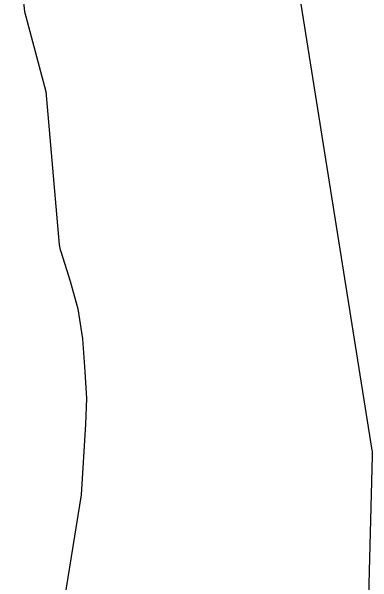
# Model space of a CAD drawing. Extents: x 1253697 to 1278588, y 912189 to 981699.
# Drawn here: x 1268810 to 1269398, y 968074 to 969005 of the extents above; entities that cross this region are included whole.
import ezdxf

# ---------------------------------------------------------------- set-up
doc = ezdxf.new("R2010")
doc.units = 0
doc.layers.add('Default', color=7, linetype='Continuous')

msp = doc.modelspace()

# ---------------------------------------------------------------- linework, layer by layer
at = {"layer": 'Default'}
msp.add_line((1269391.36, 968030.83), (1269397.86, 968280.89), dxfattribs=at)
msp.add_line((1269391.36, 968030.83), (1269397.86, 968280.89), dxfattribs=at)
for points in [[(1269397.25, 968290.05), (1269229.41, 969344.38), (1269167.4, 969867.25), (1269158.69, 970120.95), (1269167.28, 970291.89), (1269169.1, 970315.53)], [(1269397.25, 968290.05), (1269229.41, 969344.38), (1269167.4, 969867.25), (1269158.69, 970120.95), (1269167.28, 970291.89), (1269169.1, 970315.53)], [(1268831.66, 969004.72), (1268866.19, 968874.11), (1268888.07, 968624.63)], [(1268831.66, 969004.72), (1268866.19, 968874.11), (1268888.07, 968624.63)], [(1268890.3, 968613.62), (1268905.95, 968565.2), (1268918.25, 968520.3), (1268925.65, 968471.45), (1268929.62, 968418.3), (1268932.42, 968374.16), (1268930.44, 968332.55), (1268923.86, 968217.28), (1268888.15, 967998.58), (1268810.13, 967888.85)], [(1268890.3, 968613.62), (1268905.95, 968565.2), (1268918.25, 968520.3), (1268925.65, 968471.45), (1268929.62, 968418.3), (1268932.42, 968374.16), (1268930.44, 968332.55), (1268923.86, 968217.28), (1268888.15, 967998.58), (1268810.13, 967888.85)]]:
    msp.add_lwpolyline(points, dxfattribs=at)
for centre, start, end in [((1268880, 969017.5), 172.98632, 194.80891), ((1268880, 969017.5), 172.98632, 194.80891), ((1268937.87, 968629), 185.01114, 197.91251), ((1268937.87, 968629), 185.01114, 197.91251), ((1269347.88, 968282.19), 358.51102, 9.04528), ((1269347.88, 968282.19), 358.51102, 9.04528)]:
    msp.add_arc(centre, 50, start, end, dxfattribs=at)

doc.saveas('drawing.dxf')
